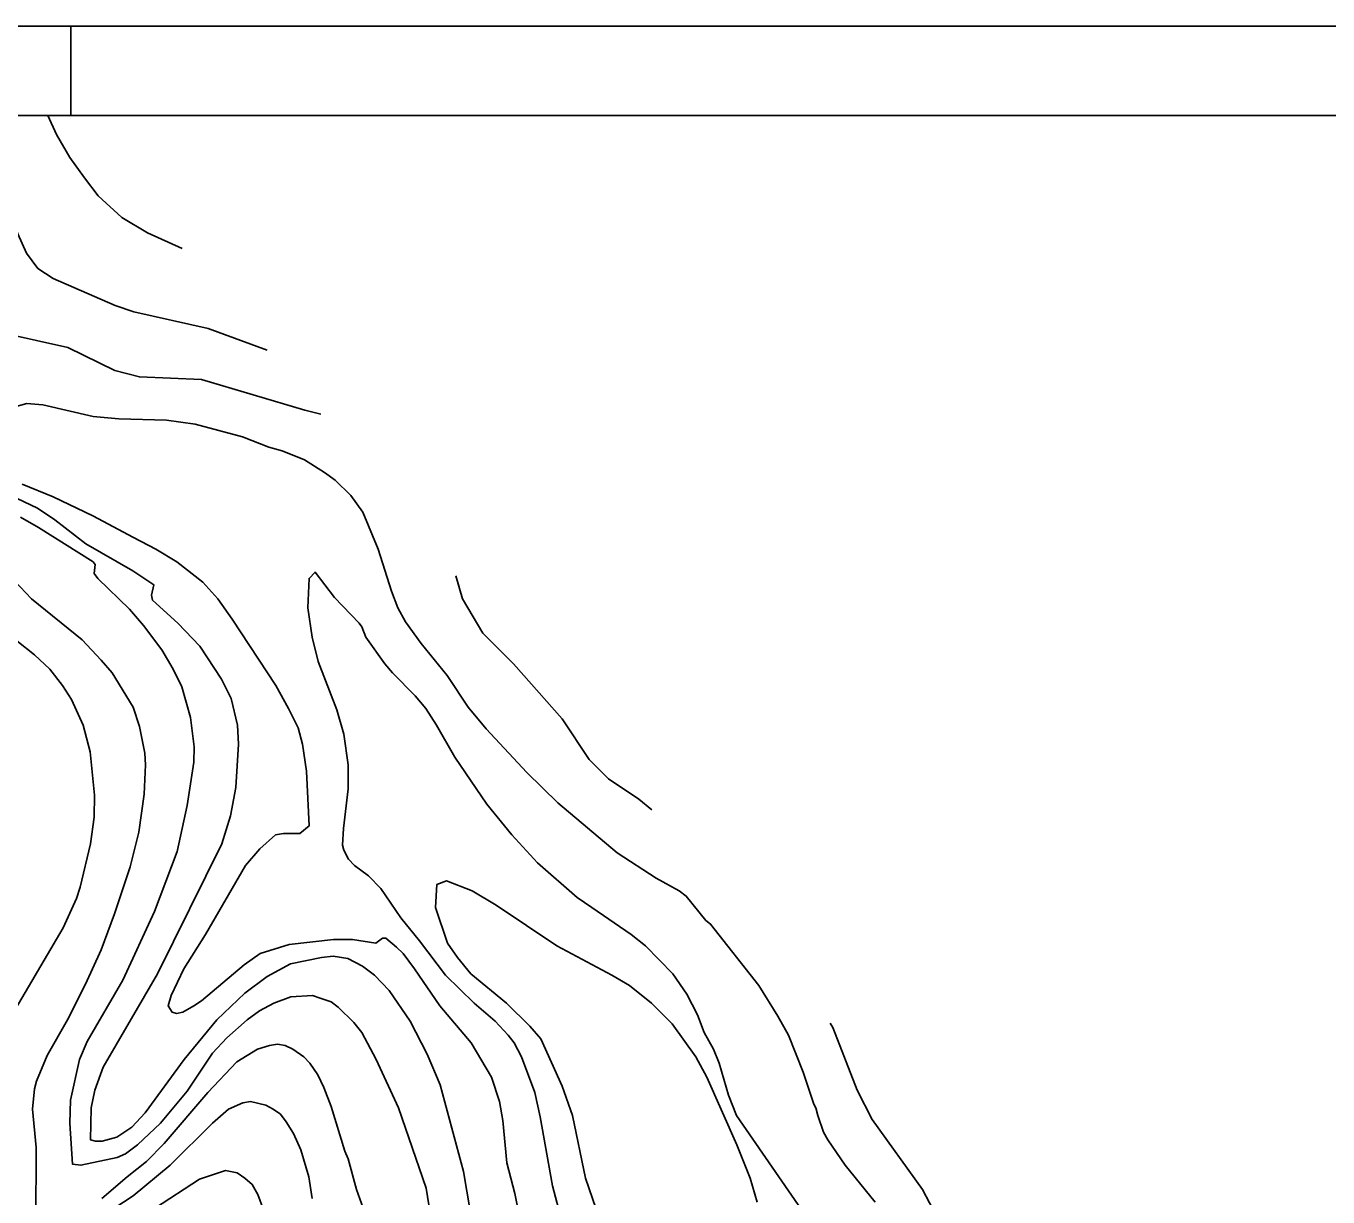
# Model space of a CAD drawing. Extents: x -510989 to -501240, y -1184665 to -1176089.
# Drawn here: x -504245 to -503225, y -1179078 to -1178160 of the extents above; entities that cross this region are included whole.
import ezdxf

# ---------------------------------------------------------------- set-up
doc = ezdxf.new("R2010")
doc.units = 0
for name, color, linetype in [('rozpiska', 7, 'Continuous'), ('vrstevnice_01', 7, 'Continuous'), ('vrstevnice_02', 7, 'Continuous')]:
    doc.layers.add(name, color=color, linetype=linetype)

msp = doc.modelspace()

# ---------------------------------------------------------------- linework, layer by layer
at = {"layer": 'rozpiska'}
msp.add_line((-504210.19, -1178160), (-504210.19, -1178230), dxfattribs=at)
for points in [[(-501240.19, -1178160), (-501240.19, -1184460), (-507180.19, -1184460), (-507180.19, -1178160)], [(-507110.19, -1184390), (-507110.19, -1178230), (-501310.19, -1178230), (-501310.19, -1184390)]]:
    msp.add_lwpolyline(points, close=True, dxfattribs=at)
at = {"layer": 'vrstevnice_01'}
for points in [[(-504273.97, -1178230), (-504270.69, -1178251), (-504268.19, -1178257), (-504258.5, -1178301), (-504251.81, -1178323), (-504245.09, -1178338)], [(-504245.09, -1178338), (-504236, -1178350), (-504224.19, -1178358), (-504175.41, -1178379), (-504160.81, -1178384), (-504102.59, -1178397), (-504056.27, -1178413.97)], [(-503579.81, -1179082), (-503603.19, -1179053), (-503616.69, -1179033), (-503620.09, -1179027), (-503624.69, -1179014), (-503626.19, -1179008), (-503627.81, -1179005), (-503636, -1178980), (-503647.69, -1178951), (-503656.09, -1178936), (-503671, -1178912), (-503708.69, -1178864), (-503712.41, -1178861), (-503727.81, -1178842), (-503733.31, -1178838), (-503751.31, -1178828), (-503782, -1178808), (-503828.41, -1178769), (-503852.69, -1178745), (-503884.59, -1178711), (-503898.69, -1178694), (-503915.31, -1178669), (-503935.59, -1178644), (-503948, -1178627), (-503953.91, -1178616), (-503958.91, -1178603), (-503969.19, -1178570), (-503981.31, -1178541), (-503990.81, -1178528), (-504003, -1178516), (-504011.31, -1178510), (-504027, -1178500), (-504044.59, -1178493), (-504055, -1178490), (-504075.59, -1178482), (-504112.69, -1178472), (-504135.19, -1178469), (-504172.59, -1178468), (-504192.69, -1178466), (-504232.09, -1178457), (-504244.59, -1178456), (-504256, -1178459)], [(-504248.41, -1178519), (-504224, -1178529), (-504193, -1178544), (-504161.19, -1178561), (-504143.5, -1178570), (-504127.19, -1178580), (-504106.81, -1178596), (-504094.91, -1178609)], [(-504211.09, -1179020), (-504210.41, -1179002), (-504203.5, -1178970), (-504197.31, -1178956), (-504169.41, -1178908), (-504144.69, -1178854), (-504126.91, -1178807), (-504119.09, -1178771), (-504113.81, -1178737), (-504113.59, -1178725), (-504116.31, -1178702), (-504123.31, -1178678), (-504129.91, -1178664), (-504138.81, -1178649), (-504153.19, -1178630), (-504164.19, -1178617), (-504189.09, -1178593), (-504191.81, -1178589), (-504191.19, -1178582), (-504192.69, -1178580), (-504235.5, -1178553), (-504249.81, -1178545)], [(-504094.91, -1178609), (-504083.69, -1178625), (-504049.5, -1178677), (-504039.5, -1178695), (-504032.09, -1178710), (-504028.59, -1178723), (-504025.41, -1178744), (-504023.41, -1178787), (-504030.59, -1178793), (-504043.59, -1178793), (-504049.81, -1178794), (-504062, -1178805), (-504073.31, -1178818), (-504104.59, -1178872), (-504121.69, -1178899), (-504131.59, -1178920), (-504133.81, -1178928), (-504130.81, -1178933), (-504127.41, -1178934), (-504122.5, -1178933), (-504113.81, -1178928), (-504107.81, -1178924), (-504074.41, -1178896), (-504061.81, -1178887), (-504039.09, -1178880), (-504004.31, -1178876), (-503989.31, -1178876), (-503971.09, -1178879), (-503965.91, -1178875), (-503963.19, -1178875), (-503954.81, -1178882), (-503949.59, -1178887), (-503940.81, -1178899), (-503921, -1178928), (-503896.41, -1178957), (-503880.5, -1178984), (-503874.09, -1179003), (-503871.5, -1179018), (-503868.5, -1179051), (-503862.09, -1179075), (-503857.31, -1179100)], [(-504260.81, -1178943), (-504216.31, -1178867), (-504205.91, -1178844), (-504203, -1178835), (-504194.69, -1178801), (-504191.81, -1178780), (-504191.59, -1178763), (-504195, -1178729), (-504200.59, -1178708), (-504209.59, -1178688), (-504216.69, -1178677), (-504226.81, -1178664), (-504238.69, -1178653), (-504252.59, -1178642)], [(-503672.09, -1179082), (-503677.69, -1179063), (-503688.19, -1179037), (-503711.69, -1178984), (-503720.31, -1178968), (-503738.91, -1178942), (-503754.91, -1178926), (-503772.31, -1178912), (-503786.09, -1178904), (-503829.31, -1178881), (-503876.81, -1178849), (-503895.59, -1178838), (-503915.69, -1178830), (-503923.41, -1178833), (-503924.41, -1178851), (-503915, -1178879), (-503907, -1178890), (-503896.59, -1178903), (-503868.69, -1178926), (-503850.41, -1178944), (-503841.81, -1178954), (-503825, -1178991), (-503816.91, -1179014), (-503806.69, -1179063), (-503795.81, -1179095)], [(-503926.69, -1179102), (-503931.59, -1179071), (-503953.31, -1179008), (-503970.81, -1178970), (-503982.19, -1178949), (-503988.41, -1178941), (-504000.59, -1178929), (-504006.09, -1178925), (-504014.81, -1178922), (-504020.81, -1178920), (-504037.69, -1178921), (-504051, -1178926), (-504062.31, -1178932), (-504072.09, -1178939), (-504087.81, -1178953), (-504099.09, -1178965), (-504119.09, -1178995), (-504139.91, -1179020), (-504158, -1179037), (-504167.31, -1179044), (-504173.81, -1179047), (-504202.31, -1179053), (-504209, -1179052), (-504211.09, -1179020)], [(-504069.31, -1179003), (-504075.41, -1179004), (-504086.59, -1179009), (-504099.09, -1179020), (-504132.31, -1179053), (-504161.41, -1179077), (-504176.59, -1179087)], [(-504021.09, -1179079), (-504023.59, -1179062), (-504029.81, -1179041), (-504035.59, -1179028), (-504041.31, -1179019), (-504045.81, -1179013), (-504051.5, -1179009), (-504057.31, -1179006), (-504069.31, -1179003)]]:
    msp.add_lwpolyline(points, dxfattribs=at)
at = {"layer": 'vrstevnice_02'}
for points in [[(-504122.87, -1178334.36), (-504150.19, -1178322), (-504170.31, -1178310), (-504188.91, -1178293), (-504199.59, -1178279), (-504210.91, -1178263), (-504221.5, -1178245), (-504228.15, -1178230)], [(-504261.81, -1178401), (-504212.59, -1178412), (-504175.81, -1178430), (-504156.5, -1178435), (-504107.69, -1178437), (-504026.81, -1178461), (-504014.22, -1178464.23)], [(-503993, -1178891), (-504004.59, -1178889), (-504013.69, -1178890), (-504037.91, -1178895), (-504056.31, -1178905), (-504073.91, -1178918), (-504095.69, -1178939), (-504121.5, -1178970), (-504152, -1179012), (-504162.5, -1179023), (-504174.19, -1179031), (-504185.69, -1179034), (-504190.81, -1179034), (-504194.91, -1179033), (-504194.31, -1179008), (-504191.5, -1178994), (-504185, -1178976), (-504142.41, -1178903), (-504091.81, -1178801), (-504085.09, -1178779), (-504080.81, -1178757), (-504078.69, -1178723), (-504079.5, -1178708), (-504084.59, -1178687), (-504092.09, -1178672), (-504109.09, -1178646), (-504126.31, -1178628), (-504146.09, -1178610), (-504147, -1178606), (-504145.19, -1178598), (-504161.5, -1178587), (-504198.59, -1178566), (-504222.69, -1178547), (-504236.31, -1178538), (-504263.19, -1178525)], [(-503856.81, -1178968), (-503862.59, -1178957), (-503867.31, -1178951), (-503877.59, -1178940), (-503894, -1178926), (-503916.5, -1178904), (-503936.91, -1178877), (-503951.59, -1178859), (-503967.09, -1178836), (-503976.81, -1178826), (-503987.91, -1178818), (-503992.5, -1178813), (-503996.19, -1178806), (-503997.19, -1178802), (-503996.59, -1178789), (-503992.91, -1178758), (-503992.69, -1178739), (-503996.09, -1178715), (-504001.81, -1178696), (-504016.41, -1178658), (-504021.09, -1178639), (-504024.31, -1178616), (-504023.5, -1178593), (-504018.69, -1178588), (-504003.59, -1178608), (-503984.31, -1178628), (-503982, -1178631), (-503979.09, -1178639), (-503964.09, -1178660), (-503958.19, -1178667), (-503940.41, -1178685), (-503932, -1178695), (-503923.69, -1178708), (-503909.31, -1178733), (-503884.09, -1178770), (-503864.41, -1178794), (-503844.31, -1178816), (-503813.31, -1178843), (-503801.81, -1178851), (-503771.09, -1178872), (-503759.81, -1178881), (-503738.31, -1178903), (-503727.31, -1178919), (-503719, -1178935), (-503713.69, -1178949), (-503706.31, -1178962), (-503702, -1178973), (-503694.59, -1178998), (-503688.41, -1179014), (-503632.41, -1179095)], [(-503908.3, -1178590.83), (-503903.09, -1178609), (-503887.31, -1178636), (-503863.09, -1178660), (-503825.09, -1178703), (-503803.81, -1178735), (-503788.81, -1178750), (-503765, -1178766), (-503754.73, -1178774.38)], [(-504254.31, -1178595), (-504241.09, -1178609), (-504201.41, -1178641), (-504186.5, -1178657), (-504177.91, -1178667), (-504161.41, -1178694), (-504156.31, -1178709), (-504152.31, -1178730), (-504151.69, -1178739), (-504152.69, -1178762), (-504156.81, -1178792), (-504163.81, -1178819), (-504176.09, -1178856), (-504186.41, -1178884), (-504198.81, -1178911), (-504212.81, -1178939)], [(-503889.41, -1179135), (-503902.31, -1179058), (-503920.81, -1178990), (-503930.91, -1178966), (-503944.31, -1178940), (-503960.69, -1178916), (-503972.09, -1178904), (-503981.69, -1178897), (-503993, -1178891)], [(-504212.81, -1178939), (-504228.81, -1178967), (-504237.19, -1178987), (-504238.81, -1178993), (-504240.31, -1179009), (-504237.41, -1179039), (-504237.69, -1179098)], [(-503614.85, -1178941.57), (-503613, -1178945), (-503593.81, -1178994), (-503582, -1179017), (-503542.59, -1179072), (-503531.5, -1179093), (-503518.59, -1179134), (-503506.19, -1179164), (-503481.41, -1179207), (-503468.81, -1179233), (-503467.09, -1179239), (-503453.31, -1179266), (-503427.41, -1179303), (-503403.09, -1179331), (-503328.31, -1179385), (-503317, -1179390), (-503300.5, -1179396), (-503285, -1179399), (-503255.09, -1179398), (-503229.27, -1179402.43)], [(-504185.81, -1179079), (-504166, -1179062), (-504150.91, -1179050), (-504137, -1179036), (-504102.81, -1178996), (-504080.09, -1178972), (-504063.91, -1178962), (-504054.5, -1178959), (-504048.31, -1178958), (-504042.09, -1178959), (-504036.31, -1178962), (-504027.5, -1178968), (-504022.91, -1178973), (-504016.69, -1178982), (-504011.81, -1178992), (-504006.09, -1179007), (-503995.41, -1179042), (-503992.69, -1179048), (-503986.19, -1179072), (-503978.41, -1179094)], [(-503827.81, -1179087), (-503832.59, -1179069), (-503842.31, -1179015), (-503846.5, -1178996), (-503856.81, -1178968)], [(-504059.31, -1179088), (-504063.69, -1179076), (-504068, -1179068), (-504073.81, -1179063), (-504079.81, -1179059), (-504089, -1179057), (-504109.31, -1179064), (-504179.81, -1179110)]]:
    msp.add_lwpolyline(points, dxfattribs=at)

doc.saveas('drawing.dxf')
